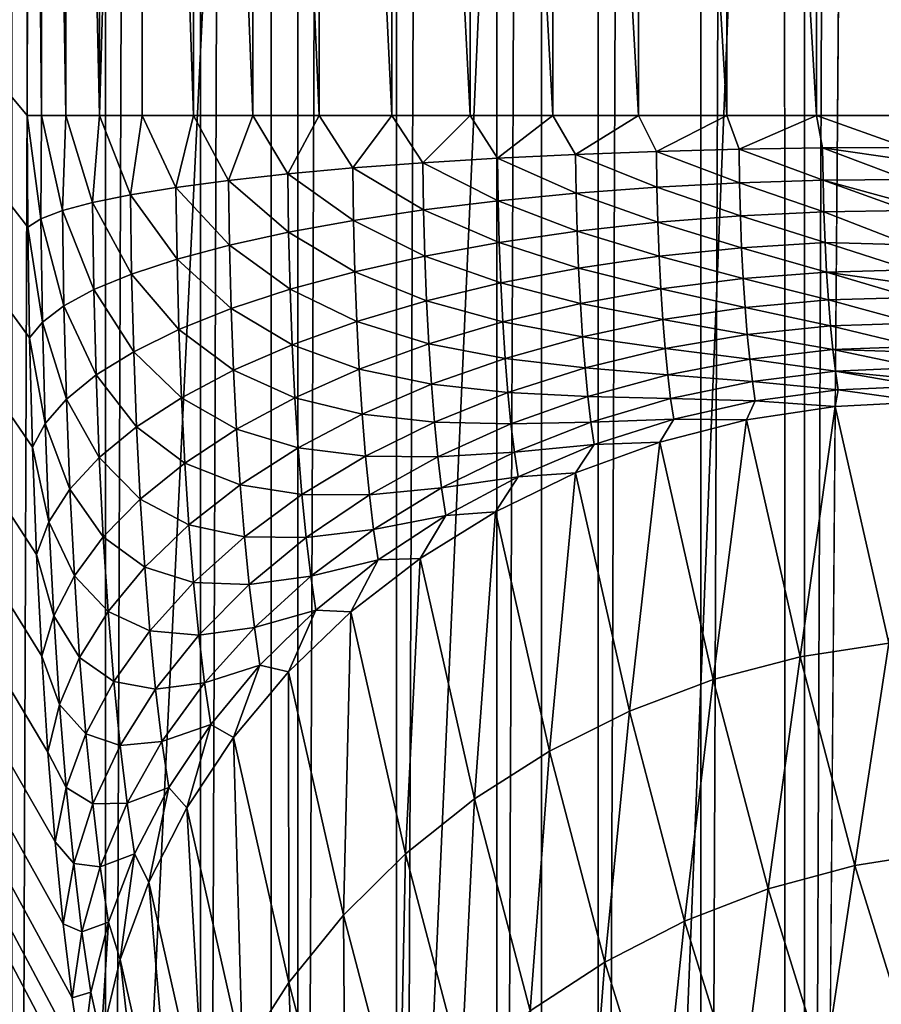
# Model space of a CAD drawing. Header units: metres. Extents: x -46 to 104, y -30 to 30.
# Tile 399 of 656: x 25.978 to 26.516, y -6.2 to -5.584. Entities that reach past the tile are written whole.
import ezdxf

# ---------------------------------------------------------------- set-up
doc = ezdxf.new("R2010")
doc.units = ezdxf.units.M
doc.layers.add('solid_26_000_502_XXX', color=7, linetype='CONTINUOUS')

msp = doc.modelspace()

# ---------------------------------------------------------------- linework, layer by layer
at = {"layer": 'solid_26_000_502_XXX'}
for points in [[(37.213074, -7.476887, 317.175842), (20.541, 8.649134, 315.423553), (20.540823, 0, 315.423523)], [(37.213074, -7.476887, 317.175842), (37.213074, 7.476887, 317.175842), (20.541, 8.649134, 315.423553)], [(25.972931, -8.318212, 310.851471), (25.972929, 8.318212, 310.851471), (26.031214, 8.312515, 310.881561)], [(26.031214, -8.312515, 310.881561), (25.972931, -8.318212, 310.851471), (26.031214, 8.312515, 310.881561)], [(26.031214, -8.312515, 310.881561), (26.031214, 8.312515, 310.881561), (26.090775, 8.306724, 310.909088)], [(26.090775, -8.306724, 310.909088), (26.031214, -8.312515, 310.881561), (26.090775, 8.306724, 310.909088)], [(26.090775, -8.306724, 310.909088), (26.090775, 8.306724, 310.909088), (26.151501, 8.300849, 310.93399)], [(26.151501, -8.300849, 310.93399), (26.090775, -8.306724, 310.909088), (26.151501, 8.300849, 310.93399)], [(26.151501, -8.300849, 310.93399), (26.151501, 8.300849, 310.93399), (26.213272, 8.294906, 310.956207)], [(26.213272, -8.294906, 310.956207), (26.151501, -8.300849, 310.93399), (26.213272, 8.294906, 310.956207)], [(26.213272, -8.294906, 310.956207), (26.213272, 8.294906, 310.956207), (26.275965, 8.288903, 310.975739)], [(26.275965, -8.288903, 310.975739), (26.213272, -8.294906, 310.956207), (26.275965, 8.288903, 310.975739)], [(26.275965, -8.288903, 310.975739), (26.275965, 8.288903, 310.975739), (26.339458, 8.282853, 310.992462)], [(26.339458, -8.282853, 310.992462), (26.275965, -8.288903, 310.975739), (26.339458, 8.282853, 310.992462)], [(26.339458, -8.282853, 310.992462), (26.339458, 8.282853, 310.992462), (26.403629, 8.276768, 311.006439)], [(26.403629, -8.276768, 311.006439), (26.339458, -8.282853, 310.992462), (26.403629, 8.276768, 311.006439)], [(26.403629, -8.276768, 311.006439), (26.403629, 8.276768, 311.006439), (26.468351, 8.270662, 311.017548)], [(26.468351, -8.270662, 311.017548), (26.403629, -8.276768, 311.006439), (26.468351, 8.270662, 311.017548)], [(26.468351, -8.270662, 311.017548), (26.468351, 8.270662, 311.017548), (26.533504, 8.264537, 311.025848)], [(26.468351, -8.270662, 311.017548), (26.533504, 8.264537, 311.025848), (26.533337, 0, 311.025818)], [(20.540823, 0, 315.423523), (20.541002, -8.649134, 315.423553), (37.213074, -7.476887, 317.175842)], [(26.468351, -8.270662, 311.017548), (26.533337, 0, 311.025818), (26.533504, -8.264537, 311.025848)], [(26.181087, -6.815038, 300.027283), (25.198364, -4.7, 309.377258), (25.198364, -8.404401, 309.377258)], [(25.982328, -5.64358, 301.918335), (25.982328, -4.7, 301.918335), (25.198364, -4.7, 309.377258)], [(25.982695, -5.713478, 301.914856), (25.982328, -5.64358, 301.918335), (25.198364, -4.7, 309.377258)], [(25.983786, -5.7826, 301.90448), (25.982695, -5.713478, 301.914856), (25.198364, -4.7, 309.377258)], [(25.985617, -5.851079, 301.887054), (25.983786, -5.7826, 301.90448), (25.198364, -4.7, 309.377258)], [(25.988194, -5.918181, 301.862518), (25.985617, -5.851079, 301.887054), (25.198364, -4.7, 309.377258)], [(25.991432, -5.981725, 301.831726), (25.988194, -5.918181, 301.862518), (25.198364, -4.7, 309.377258)], [(25.995323, -6.04182, 301.794708), (25.991432, -5.981725, 301.831726), (25.198364, -4.7, 309.377258)], [(25.999828, -6.097854, 301.751831), (25.995323, -6.04182, 301.794708), (25.198364, -4.7, 309.377258)], [(26.004902, -6.149254, 301.703552), (25.999828, -6.097854, 301.751831), (25.198364, -4.7, 309.377258)], [(26.010492, -6.195497, 301.650391), (26.004902, -6.149254, 301.703552), (25.198364, -4.7, 309.377258)], [(26.016541, -6.236109, 301.592834), (26.010492, -6.195497, 301.650391), (25.198364, -4.7, 309.377258)], [(26.022978, -6.270645, 301.531586), (26.016541, -6.236109, 301.592834), (25.198364, -4.7, 309.377258)], [(26.061148, -6.438921, 301.168427), (26.022978, -6.270645, 301.531586), (25.198364, -4.7, 309.377258)], [(26.100334, -6.5862, 300.795593), (26.061148, -6.438921, 301.168427), (25.198364, -4.7, 309.377258)], [(26.140369, -6.711756, 300.414673), (26.100334, -6.5862, 300.795593), (25.198364, -4.7, 309.377258)], [(26.181087, -6.815038, 300.027283), (26.140369, -6.711756, 300.414673), (25.198364, -4.7, 309.377258)], [(25.950029, -8.489611, 289.11084), (25.949389, -4.7, 289.110077), (26.134583, -4.7, 289.346741)], [(26.135305, -8.476619, 289.347717), (25.950029, -8.489611, 289.11084), (26.134583, -4.7, 289.346741)], [(25.991306, -5.64358, 301.862976), (25.982328, -4.7, 301.918335), (25.982328, -5.64358, 301.918335)], [(25.991306, -5.64358, 301.862976), (25.991297, -4.7, 301.863037), (25.982328, -4.7, 301.918335)], [(26.006426, -5.64358, 301.80899), (26.006443, -4.7, 301.808929), (25.991297, -4.7, 301.863037)], [(26.006426, -5.64358, 301.80899), (25.991297, -4.7, 301.863037), (25.991306, -5.64358, 301.862976)], [(26.027494, -5.64358, 301.757019), (26.006443, -4.7, 301.808929), (26.006426, -5.64358, 301.80899)], [(26.027494, -5.64358, 301.757019), (26.027479, -4.7, 301.75708), (26.006443, -4.7, 301.808929)], [(26.027494, -5.64358, 301.757019), (26.054237, -4.7, 301.707764), (26.027479, -4.7, 301.75708)], [(26.054249, -5.64358, 301.707764), (26.054237, -4.7, 301.707764), (26.027494, -5.64358, 301.757019)], [(26.086353, -5.64358, 301.661774), (26.086391, -4.7, 301.661743), (26.054237, -4.7, 301.707764)], [(26.086353, -5.64358, 301.661774), (26.054237, -4.7, 301.707764), (26.054249, -5.64358, 301.707764)], [(26.123402, -5.64358, 301.61969), (26.086391, -4.7, 301.661743), (26.086353, -5.64358, 301.661774)], [(26.123402, -5.64358, 301.61969), (26.123362, -4.7, 301.619751), (26.086391, -4.7, 301.661743)], [(26.164928, -5.64358, 301.582031), (26.164928, -4.7, 301.582031), (26.123362, -4.7, 301.619751)], [(26.164928, -5.64358, 301.582031), (26.123362, -4.7, 301.619751), (26.123402, -5.64358, 301.61969)], [(26.135305, -8.476619, 289.347717), (26.134583, -4.7, 289.346741), (26.30378, -4.7, 289.595581)], [(26.304327, -8.464555, 289.596436), (26.135305, -8.476619, 289.347717), (26.30378, -4.7, 289.595581)], [(26.210413, -5.64358, 301.549225), (26.210461, -4.7, 301.549194), (26.164928, -4.7, 301.582031)], [(26.210413, -5.64358, 301.549225), (26.164928, -4.7, 301.582031), (26.164928, -5.64358, 301.582031)], [(26.259283, -5.64358, 301.521759), (26.210461, -4.7, 301.549194), (26.210413, -5.64358, 301.549225)], [(26.259283, -5.64358, 301.521759), (26.259228, -4.7, 301.52179), (26.210461, -4.7, 301.549194)], [(26.310925, -5.64358, 301.499908), (26.310946, -4.7, 301.499908), (26.259228, -4.7, 301.52179)], [(26.310925, -5.64358, 301.499908), (26.259228, -4.7, 301.52179), (26.259283, -5.64358, 301.521759)], [(26.304327, -8.464555, 289.596436), (26.30378, -4.7, 289.595581), (26.455904, -4.7, 289.855042)], [(26.456358, -8.45347, 289.855896), (26.304327, -8.464555, 289.596436), (26.455904, -4.7, 289.855042)], [(26.364685, -5.64358, 301.483978), (26.310946, -4.7, 301.499908), (26.310925, -5.64358, 301.499908)], [(26.364685, -5.64358, 301.483978), (26.364721, -4.7, 301.483978), (26.310946, -4.7, 301.499908)], [(26.419891, -5.64358, 301.474182), (26.364721, -4.7, 301.483978), (26.364685, -5.64358, 301.483978)], [(26.419891, -5.64358, 301.474182), (26.419836, -4.7, 301.474182), (26.364721, -4.7, 301.483978)], [(26.475849, -5.64358, 301.470612), (26.475891, -4.7, 301.470612), (26.419836, -4.7, 301.474182)], [(26.475849, -5.64358, 301.470612), (26.419836, -4.7, 301.474182), (26.419891, -5.64358, 301.474182)], [(26.456358, -8.45347, 289.855896), (26.455904, -4.7, 289.855042), (26.590242, -4.7, 290.123871)], [(26.590727, -8.443417, 290.124908), (26.456358, -8.45347, 289.855896), (26.590242, -4.7, 290.123871)], [(26.475849, -5.64358, 301.470612), (26.531853, -5.64358, 301.473328), (26.475891, -4.7, 301.470612)], [(26.531853, -5.64358, 301.473328), (26.531853, -4.7, 301.473328), (26.475891, -4.7, 301.470612)], [(25.990854, -5.708261, 301.863434), (25.982328, -5.64358, 301.918335), (25.982695, -5.713478, 301.914856)], [(25.990854, -5.708261, 301.863434), (25.991306, -5.64358, 301.862976), (25.982328, -5.64358, 301.918335)], [(25.990854, -5.708261, 301.863434), (26.004372, -5.703099, 301.813141), (25.991306, -5.64358, 301.862976)], [(26.004372, -5.703099, 301.813141), (26.006426, -5.64358, 301.80899), (25.991306, -5.64358, 301.862976)], [(26.004372, -5.703099, 301.813141), (26.023102, -5.698051, 301.764526), (26.006426, -5.64358, 301.80899)], [(26.023102, -5.698051, 301.764526), (26.027494, -5.64358, 301.757019), (26.006426, -5.64358, 301.80899)], [(26.023102, -5.698051, 301.764526), (26.046835, -5.693172, 301.71814), (26.027494, -5.64358, 301.757019)], [(26.046835, -5.693172, 301.71814), (26.054249, -5.64358, 301.707764), (26.027494, -5.64358, 301.757019)], [(26.046835, -5.693172, 301.71814), (26.075315, -5.688516, 301.674469), (26.054249, -5.64358, 301.707764)], [(26.075315, -5.688516, 301.674469), (26.086353, -5.64358, 301.661774), (26.054249, -5.64358, 301.707764)], [(26.075315, -5.688516, 301.674469), (26.108229, -5.684133, 301.634003), (26.086353, -5.64358, 301.661774)], [(26.108229, -5.684133, 301.634003), (26.123402, -5.64358, 301.61969), (26.086353, -5.64358, 301.661774)], [(26.108229, -5.684133, 301.634003), (26.145214, -5.680071, 301.597198), (26.123402, -5.64358, 301.61969)], [(26.145214, -5.680071, 301.597198), (26.164928, -5.64358, 301.582031), (26.123402, -5.64358, 301.61969)], [(26.145214, -5.680071, 301.597198), (26.185867, -5.676376, 301.564453), (26.164928, -5.64358, 301.582031)], [(26.185867, -5.676376, 301.564453), (26.210413, -5.64358, 301.549225), (26.164928, -5.64358, 301.582031)], [(26.185867, -5.676376, 301.564453), (26.229744, -5.673087, 301.536133), (26.210413, -5.64358, 301.549225)], [(26.229744, -5.673087, 301.536133), (26.259283, -5.64358, 301.521759), (26.210413, -5.64358, 301.549225)], [(26.229744, -5.673087, 301.536133), (26.27636, -5.670241, 301.512512), (26.259283, -5.64358, 301.521759)], [(26.27636, -5.670241, 301.512512), (26.310925, -5.64358, 301.499908), (26.259283, -5.64358, 301.521759)], [(26.27636, -5.670241, 301.512512), (26.325207, -5.667868, 301.493866), (26.310925, -5.64358, 301.499908)], [(26.325207, -5.667868, 301.493866), (26.364685, -5.64358, 301.483978), (26.310925, -5.64358, 301.499908)], [(26.325207, -5.667868, 301.493866), (26.37575, -5.665995, 301.480408), (26.364685, -5.64358, 301.483978)], [(26.37575, -5.665995, 301.480408), (26.419891, -5.64358, 301.474182), (26.364685, -5.64358, 301.483978)], [(26.37575, -5.665995, 301.480408), (26.427435, -5.664643, 301.47229), (26.419891, -5.64358, 301.474182)], [(26.427435, -5.664643, 301.47229), (26.475849, -5.64358, 301.470612), (26.419891, -5.64358, 301.474182)], [(26.427435, -5.664643, 301.47229), (26.479694, -5.663825, 301.469604), (26.475849, -5.64358, 301.470612)], [(26.475849, -5.64358, 301.470612), (26.531958, -5.663552, 301.472351), (26.531853, -5.64358, 301.473328)], [(26.479694, -5.663825, 301.469604), (26.531958, -5.663552, 301.472351), (26.475849, -5.64358, 301.470612)], [(26.376106, -5.688408, 301.47702), (26.37575, -5.665995, 301.480408), (26.325207, -5.667868, 301.493866)], [(26.427769, -5.685703, 301.469116), (26.427435, -5.664643, 301.47229), (26.37575, -5.665995, 301.480408)], [(26.376106, -5.688408, 301.47702), (26.427769, -5.685703, 301.469116), (26.37575, -5.665995, 301.480408)], [(26.480017, -5.684068, 301.466553), (26.479694, -5.663825, 301.469604), (26.427435, -5.664643, 301.47229)], [(26.427769, -5.685703, 301.469116), (26.480017, -5.684068, 301.466553), (26.427435, -5.664643, 301.47229)], [(26.479694, -5.663825, 301.469604), (26.532055, -5.671247, 301.471436), (26.531958, -5.663552, 301.472351)], [(26.479694, -5.663825, 301.469604), (26.532274, -5.683521, 301.46933), (26.532055, -5.671247, 301.471436)], [(26.480017, -5.684068, 301.466553), (26.532274, -5.683521, 301.46933), (26.479694, -5.663825, 301.469604)], [(26.276783, -5.696898, 301.508484), (26.27636, -5.670241, 301.512512), (26.229744, -5.673087, 301.536133)], [(26.325592, -5.692153, 301.490204), (26.325207, -5.667868, 301.493866), (26.27636, -5.670241, 301.512512)], [(26.276783, -5.696898, 301.508484), (26.325592, -5.692153, 301.490204), (26.27636, -5.670241, 301.512512)], [(26.325592, -5.692153, 301.490204), (26.376106, -5.688408, 301.47702), (26.325207, -5.667868, 301.493866)], [(26.186388, -5.709168, 301.559509), (26.185867, -5.676376, 301.564453), (26.145214, -5.680071, 301.597198)], [(26.230211, -5.702591, 301.531677), (26.229744, -5.673087, 301.536133), (26.185867, -5.676376, 301.564453)], [(26.186388, -5.709168, 301.559509), (26.230211, -5.702591, 301.531677), (26.185867, -5.676376, 301.564453)], [(26.230211, -5.702591, 301.531677), (26.276783, -5.696898, 301.508484), (26.229744, -5.673087, 301.536133)], [(26.108871, -5.724681, 301.627899), (26.108229, -5.684133, 301.634003), (26.075315, -5.688516, 301.674469)], [(26.145794, -5.716559, 301.591705), (26.145214, -5.680071, 301.597198), (26.108229, -5.684133, 301.634003)], [(26.108871, -5.724681, 301.627899), (26.145794, -5.716559, 301.591705), (26.108229, -5.684133, 301.634003)], [(26.145794, -5.716559, 301.591705), (26.186388, -5.709168, 301.559509), (26.145214, -5.680071, 301.597198)], [(26.480549, -5.703898, 301.461456), (26.480017, -5.684068, 301.466553), (26.427769, -5.685703, 301.469116)], [(26.480017, -5.684068, 301.466553), (26.532654, -5.698382, 301.465729), (26.532274, -5.683521, 301.46933)], [(26.480017, -5.684068, 301.466553), (26.532801, -5.703083, 301.464325), (26.532654, -5.698382, 301.465729)], [(26.480549, -5.703898, 301.461456), (26.532801, -5.703083, 301.464325), (26.480017, -5.684068, 301.466553)], [(26.076029, -5.733447, 301.667694), (26.075315, -5.688516, 301.674469), (26.046835, -5.693172, 301.71814)], [(26.076029, -5.733447, 301.667694), (26.108871, -5.724681, 301.627899), (26.075315, -5.688516, 301.674469)], [(26.376696, -5.710364, 301.471405), (26.376106, -5.688408, 301.47702), (26.325592, -5.692153, 301.490204)], [(26.428324, -5.706334, 301.463837), (26.427769, -5.685703, 301.469116), (26.376106, -5.688408, 301.47702)], [(26.376696, -5.710364, 301.471405), (26.428324, -5.706334, 301.463837), (26.376106, -5.688408, 301.47702)], [(26.428324, -5.706334, 301.463837), (26.480549, -5.703898, 301.461456), (26.427769, -5.685703, 301.469116)], [(26.047623, -5.742759, 301.710663), (26.046835, -5.693172, 301.71814), (26.023102, -5.698051, 301.764526)], [(26.047623, -5.742759, 301.710663), (26.076029, -5.733447, 301.667694), (26.046835, -5.693172, 301.71814)], [(26.277485, -5.723012, 301.501801), (26.276783, -5.696898, 301.508484), (26.230211, -5.702591, 301.531677)], [(26.326231, -5.715944, 301.484131), (26.325592, -5.692153, 301.490204), (26.276783, -5.696898, 301.508484)], [(26.277485, -5.723012, 301.501801), (26.326231, -5.715944, 301.484131), (26.276783, -5.696898, 301.508484)], [(26.326231, -5.715944, 301.484131), (26.376696, -5.710364, 301.471405), (26.325592, -5.692153, 301.490204)], [(26.005316, -5.762612, 301.804138), (26.004372, -5.703099, 301.813141), (25.990854, -5.708261, 301.863434)], [(26.023966, -5.752517, 301.756317), (26.023102, -5.698051, 301.764526), (26.004372, -5.703099, 301.813141)], [(26.005316, -5.762612, 301.804138), (26.023966, -5.752517, 301.756317), (26.004372, -5.703099, 301.813141)], [(26.023966, -5.752517, 301.756317), (26.047623, -5.742759, 301.710663), (26.023102, -5.698051, 301.764526)], [(26.230988, -5.731493, 301.524292), (26.230211, -5.702591, 301.531677), (26.186388, -5.709168, 301.559509)], [(26.230988, -5.731493, 301.524292), (26.277485, -5.723012, 301.501801), (26.230211, -5.702591, 301.531677)], [(26.480549, -5.703898, 301.461456), (26.53364, -5.724464, 301.45636), (26.532801, -5.703083, 301.464325)], [(25.991879, -5.772935, 301.853668), (25.990854, -5.708261, 301.863434), (25.982695, -5.713478, 301.914856)], [(25.991879, -5.772935, 301.853668), (26.005316, -5.762612, 301.804138), (25.990854, -5.708261, 301.863434)], [(26.18725, -5.741292, 301.5513), (26.186388, -5.709168, 301.559509), (26.145794, -5.716559, 301.591705)], [(26.18725, -5.741292, 301.5513), (26.230988, -5.731493, 301.524292), (26.186388, -5.709168, 301.559509)], [(26.429092, -5.726325, 301.456512), (26.428324, -5.706334, 301.463837), (26.376696, -5.710364, 301.471405)], [(26.481287, -5.723113, 301.454437), (26.480549, -5.703898, 301.461456), (26.428324, -5.706334, 301.463837)], [(26.429092, -5.726325, 301.456512), (26.481287, -5.723113, 301.454437), (26.428324, -5.706334, 301.463837)], [(26.481287, -5.723113, 301.454437), (26.53364, -5.724464, 301.45636), (26.480549, -5.703898, 301.461456)], [(25.991879, -5.772935, 301.853668), (25.982695, -5.713478, 301.914856), (25.983786, -5.7826, 301.90448)], [(26.377514, -5.731638, 301.463623), (26.376696, -5.710364, 301.471405), (26.326231, -5.715944, 301.484131)], [(26.377514, -5.731638, 301.463623), (26.429092, -5.726325, 301.456512), (26.376696, -5.710364, 301.471405)], [(26.146753, -5.752302, 301.582581), (26.145794, -5.716559, 301.591705), (26.108871, -5.724681, 301.627899)], [(26.146753, -5.752302, 301.582581), (26.18725, -5.741292, 301.5513), (26.145794, -5.716559, 301.591705)], [(26.327118, -5.738996, 301.475677), (26.326231, -5.715944, 301.484131), (26.277485, -5.723012, 301.501801)], [(26.327118, -5.738996, 301.475677), (26.377514, -5.731638, 301.463623), (26.326231, -5.715944, 301.484131)], [(26.10994, -5.764403, 301.617737), (26.108871, -5.724681, 301.627899), (26.076029, -5.733447, 301.667694)], [(26.10994, -5.764403, 301.617737), (26.146753, -5.752302, 301.582581), (26.108871, -5.724681, 301.627899)], [(26.278458, -5.748317, 301.492554), (26.277485, -5.723012, 301.501801), (26.230988, -5.731493, 301.524292)], [(26.278458, -5.748317, 301.492554), (26.327118, -5.738996, 301.475677), (26.277485, -5.723012, 301.501801)], [(26.430067, -5.745471, 301.447235), (26.429092, -5.726325, 301.456512), (26.377514, -5.731638, 301.463623)], [(26.482225, -5.741517, 301.445526), (26.481287, -5.723113, 301.454437), (26.429092, -5.726325, 301.456512)], [(26.430067, -5.745471, 301.447235), (26.482225, -5.741517, 301.445526), (26.429092, -5.726325, 301.456512)], [(26.481287, -5.723113, 301.454437), (26.534454, -5.740193, 301.448578), (26.53364, -5.724464, 301.45636)], [(26.482225, -5.741517, 301.445526), (26.534454, -5.740193, 301.448578), (26.481287, -5.723113, 301.454437)], [(26.077211, -5.777462, 301.656433), (26.076029, -5.733447, 301.667694), (26.047623, -5.742759, 301.710663)], [(26.077211, -5.777462, 301.656433), (26.10994, -5.764403, 301.617737), (26.076029, -5.733447, 301.667694)], [(26.232065, -5.759499, 301.514038), (26.230988, -5.731493, 301.524292), (26.18725, -5.741292, 301.5513)], [(26.232065, -5.759499, 301.514038), (26.278458, -5.748317, 301.492554), (26.230988, -5.731493, 301.524292)], [(26.378553, -5.752015, 301.453766), (26.377514, -5.731638, 301.463623), (26.327118, -5.738996, 301.475677)], [(26.378553, -5.752015, 301.453766), (26.430067, -5.745471, 301.447235), (26.377514, -5.731638, 301.463623)], [(26.328243, -5.761075, 301.464966), (26.327118, -5.738996, 301.475677), (26.278458, -5.748317, 301.492554)], [(26.328243, -5.761075, 301.464966), (26.378553, -5.752015, 301.453766), (26.327118, -5.738996, 301.475677)], [(26.048927, -5.791335, 301.698242), (26.047623, -5.742759, 301.710663), (26.023966, -5.752517, 301.756317)], [(26.048927, -5.791335, 301.698242), (26.077211, -5.777462, 301.656433), (26.047623, -5.742759, 301.710663)], [(26.188448, -5.772419, 301.539917), (26.18725, -5.741292, 301.5513), (26.146753, -5.752302, 301.582581)], [(26.188448, -5.772419, 301.539917), (26.232065, -5.759499, 301.514038), (26.18725, -5.741292, 301.5513)], [(26.43124, -5.763579, 301.436096), (26.430067, -5.745471, 301.447235), (26.378553, -5.752015, 301.453766)], [(26.483353, -5.758921, 301.434784), (26.482225, -5.741517, 301.445526), (26.430067, -5.745471, 301.447235)], [(26.43124, -5.763579, 301.436096), (26.483353, -5.758921, 301.434784), (26.430067, -5.745471, 301.447235)], [(26.482225, -5.741517, 301.445526), (26.534992, -5.74899, 301.443481), (26.534454, -5.740193, 301.448578)], [(26.482225, -5.741517, 301.445526), (26.535566, -5.757363, 301.438019), (26.534992, -5.74899, 301.443481)], [(26.483353, -5.758921, 301.434784), (26.535566, -5.757363, 301.438019), (26.482225, -5.741517, 301.445526)], [(26.148087, -5.786936, 301.569885), (26.146753, -5.752302, 301.582581), (26.10994, -5.764403, 301.617737)], [(26.148087, -5.786936, 301.569885), (26.188448, -5.772419, 301.539917), (26.146753, -5.752302, 301.582581)], [(26.279694, -5.772552, 301.480804), (26.278458, -5.748317, 301.492554), (26.232065, -5.759499, 301.514038)], [(26.279694, -5.772552, 301.480804), (26.328243, -5.761075, 301.464966), (26.278458, -5.748317, 301.492554)], [(26.379801, -5.771285, 301.441864), (26.378553, -5.752015, 301.453766), (26.328243, -5.761075, 301.464966)], [(26.379801, -5.771285, 301.441864), (26.43124, -5.763579, 301.436096), (26.378553, -5.752015, 301.453766)], [(26.025398, -5.805871, 301.742676), (26.023966, -5.752517, 301.756317), (26.005316, -5.762612, 301.804138)], [(26.025398, -5.805871, 301.742676), (26.048927, -5.791335, 301.698242), (26.023966, -5.752517, 301.756317)], [(26.483353, -5.758921, 301.434784), (26.536854, -5.773372, 301.425781), (26.535566, -5.757363, 301.438019)], [(26.006882, -5.820911, 301.789246), (26.005316, -5.762612, 301.804138), (25.991879, -5.772935, 301.853668)], [(26.006882, -5.820911, 301.789246), (26.025398, -5.805871, 301.742676), (26.005316, -5.762612, 301.804138)], [(26.11142, -5.802892, 301.603668), (26.10994, -5.764403, 301.617737), (26.077211, -5.777462, 301.656433)], [(26.11142, -5.802892, 301.603668), (26.148087, -5.786936, 301.569885), (26.10994, -5.764403, 301.617737)], [(26.233433, -5.786322, 301.501038), (26.232065, -5.759499, 301.514038), (26.188448, -5.772419, 301.539917)], [(26.233433, -5.786322, 301.501038), (26.279694, -5.772552, 301.480804), (26.232065, -5.759499, 301.514038)], [(26.329596, -5.781955, 301.452118), (26.328243, -5.761075, 301.464966), (26.279694, -5.772552, 301.480804)], [(26.329596, -5.781955, 301.452118), (26.379801, -5.771285, 301.441864), (26.328243, -5.761075, 301.464966)], [(26.432598, -5.780463, 301.423157), (26.43124, -5.763579, 301.436096), (26.379801, -5.771285, 301.441864)], [(26.484657, -5.77515, 301.422363), (26.483353, -5.758921, 301.434784), (26.43124, -5.763579, 301.436096)], [(26.432598, -5.780463, 301.423157), (26.484657, -5.77515, 301.422363), (26.43124, -5.763579, 301.436096)], [(26.484657, -5.77515, 301.422363), (26.536854, -5.773372, 301.425781), (26.483353, -5.758921, 301.434784)], [(25.993582, -5.83629, 301.837463), (25.991879, -5.772935, 301.853668), (25.983786, -5.7826, 301.90448)], [(25.993582, -5.83629, 301.837463), (26.006882, -5.820911, 301.789246), (25.991879, -5.772935, 301.853668)], [(26.189968, -5.802232, 301.525452), (26.188448, -5.772419, 301.539917), (26.148087, -5.786936, 301.569885)], [(26.189968, -5.802232, 301.525452), (26.233433, -5.786322, 301.501038), (26.188448, -5.772419, 301.539917)], [(26.281178, -5.795473, 301.466675), (26.279694, -5.772552, 301.480804), (26.233433, -5.786322, 301.501038)], [(26.281178, -5.795473, 301.466675), (26.329596, -5.781955, 301.452118), (26.279694, -5.772552, 301.480804)], [(26.381245, -5.789253, 301.428131), (26.379801, -5.771285, 301.441864), (26.329596, -5.781955, 301.452118)], [(26.381245, -5.789253, 301.428131), (26.432598, -5.780463, 301.423157), (26.379801, -5.771285, 301.441864)], [(26.486128, -5.790036, 301.408386), (26.484657, -5.77515, 301.422363), (26.432598, -5.780463, 301.423157)], [(26.484657, -5.77515, 301.422363), (26.538303, -5.788058, 301.411987), (26.536854, -5.773372, 301.425781)], [(26.486128, -5.790036, 301.408386), (26.538303, -5.788058, 301.411987), (26.484657, -5.77515, 301.422363)], [(25.993582, -5.83629, 301.837463), (25.983786, -5.7826, 301.90448), (25.985617, -5.851079, 301.887054)], [(26.078852, -5.82011, 301.640839), (26.077211, -5.777462, 301.656433), (26.048927, -5.791335, 301.698242)], [(26.078852, -5.82011, 301.640839), (26.11142, -5.802892, 301.603668), (26.077211, -5.777462, 301.656433)], [(26.331161, -5.801425, 301.437225), (26.329596, -5.781955, 301.452118), (26.281178, -5.795473, 301.466675)], [(26.331161, -5.801425, 301.437225), (26.381245, -5.789253, 301.428131), (26.329596, -5.781955, 301.452118)], [(26.434126, -5.79595, 301.40863), (26.432598, -5.780463, 301.423157), (26.381245, -5.789253, 301.428131)], [(26.434126, -5.79595, 301.40863), (26.486128, -5.790036, 301.408386), (26.432598, -5.780463, 301.423157)], [(26.149776, -5.820109, 301.553802), (26.148087, -5.786936, 301.569885), (26.11142, -5.802892, 301.603668)], [(26.149776, -5.820109, 301.553802), (26.189968, -5.802232, 301.525452), (26.148087, -5.786936, 301.569885)], [(26.235075, -5.811689, 301.485382), (26.233433, -5.786322, 301.501038), (26.189968, -5.802232, 301.525452)], [(26.235075, -5.811689, 301.485382), (26.281178, -5.795473, 301.466675), (26.233433, -5.786322, 301.501038)], [(26.382872, -5.805736, 301.412659), (26.381245, -5.789253, 301.428131), (26.331161, -5.801425, 301.437225)], [(26.382872, -5.805736, 301.412659), (26.434126, -5.79595, 301.40863), (26.381245, -5.789253, 301.428131)], [(26.486128, -5.790036, 301.408386), (26.538692, -5.791528, 301.408264), (26.538303, -5.788058, 301.411987)], [(26.050737, -5.838404, 301.681), (26.048927, -5.791335, 301.698242), (26.025398, -5.805871, 301.742676)], [(26.050737, -5.838404, 301.681), (26.078852, -5.82011, 301.640839), (26.048927, -5.791335, 301.698242)], [(26.282896, -5.816844, 301.450317), (26.281178, -5.795473, 301.466675), (26.235075, -5.811689, 301.485382)], [(26.282896, -5.816844, 301.450317), (26.331161, -5.801425, 301.437225), (26.281178, -5.795473, 301.466675)], [(26.487745, -5.803429, 301.393005), (26.486128, -5.790036, 301.408386), (26.434126, -5.79595, 301.40863)], [(26.486128, -5.790036, 301.408386), (26.5399, -5.80127, 301.39679), (26.538692, -5.791528, 301.408264)], [(26.487745, -5.803429, 301.393005), (26.5399, -5.80127, 301.39679), (26.486128, -5.790036, 301.408386)], [(26.332924, -5.819284, 301.420441), (26.331161, -5.801425, 301.437225), (26.282896, -5.816844, 301.450317)], [(26.332924, -5.819284, 301.420441), (26.382872, -5.805736, 301.412659), (26.331161, -5.801425, 301.437225)], [(26.43581, -5.809885, 301.392609), (26.434126, -5.79595, 301.40863), (26.382872, -5.805736, 301.412659)], [(26.43581, -5.809885, 301.392609), (26.487745, -5.803429, 301.393005), (26.434126, -5.79595, 301.40863)], [(26.487745, -5.803429, 301.393005), (26.540966, -5.808722, 301.386627), (26.5399, -5.80127, 301.39679)], [(26.027388, -5.857571, 301.723755), (26.025398, -5.805871, 301.742676), (26.006882, -5.820911, 301.789246)], [(26.027388, -5.857571, 301.723755), (26.050737, -5.838404, 301.681), (26.025398, -5.805871, 301.742676)], [(26.113298, -5.839756, 301.585785), (26.11142, -5.802892, 301.603668), (26.078852, -5.82011, 301.640839)], [(26.113298, -5.839756, 301.585785), (26.149776, -5.820109, 301.553802), (26.11142, -5.802892, 301.603668)], [(26.191793, -5.830427, 301.508087), (26.189968, -5.802232, 301.525452), (26.149776, -5.820109, 301.553802)], [(26.191793, -5.830427, 301.508087), (26.235075, -5.811689, 301.485382), (26.189968, -5.802232, 301.525452)], [(26.384665, -5.820564, 301.395599), (26.382872, -5.805736, 301.412659), (26.332924, -5.819284, 301.420441)], [(26.384665, -5.820564, 301.395599), (26.43581, -5.809885, 301.392609), (26.382872, -5.805736, 301.412659)], [(26.489498, -5.815192, 301.376343), (26.487745, -5.803429, 301.393005), (26.43581, -5.809885, 301.392609)], [(26.487745, -5.803429, 301.393005), (26.541628, -5.812873, 301.380341), (26.540966, -5.808722, 301.386627)], [(26.489498, -5.815192, 301.376343), (26.541628, -5.812873, 301.380341), (26.487745, -5.803429, 301.393005)], [(26.236977, -5.835342, 301.467285), (26.235075, -5.811689, 301.485382), (26.191793, -5.830427, 301.508087)], [(26.236977, -5.835342, 301.467285), (26.282896, -5.816844, 301.450317), (26.235075, -5.811689, 301.485382)], [(26.437634, -5.822122, 301.375275), (26.43581, -5.809885, 301.392609), (26.384665, -5.820564, 301.395599)], [(26.437634, -5.822122, 301.375275), (26.489498, -5.815192, 301.376343), (26.43581, -5.809885, 301.392609)], [(26.489498, -5.815192, 301.376343), (26.543468, -5.822742, 301.362823), (26.541628, -5.812873, 301.380341)], [(26.080933, -5.86096, 301.621033), (26.078852, -5.82011, 301.640839), (26.050737, -5.838404, 301.681)], [(26.080933, -5.86096, 301.621033), (26.113298, -5.839756, 301.585785), (26.078852, -5.82011, 301.640839)], [(26.151808, -5.851481, 301.534485), (26.149776, -5.820109, 301.553802), (26.113298, -5.839756, 301.585785)], [(26.151808, -5.851481, 301.534485), (26.191793, -5.830427, 301.508087), (26.149776, -5.820109, 301.553802)], [(26.28483, -5.836448, 301.431915), (26.282896, -5.816844, 301.450317), (26.236977, -5.835342, 301.467285)], [(26.28483, -5.836448, 301.431915), (26.332924, -5.819284, 301.420441), (26.282896, -5.816844, 301.450317)], [(26.334866, -5.835352, 301.401978), (26.332924, -5.819284, 301.420441), (26.28483, -5.836448, 301.431915)], [(26.334866, -5.835352, 301.401978), (26.384665, -5.820564, 301.395599), (26.332924, -5.819284, 301.420441)], [(26.437634, -5.822122, 301.375275), (26.487646, -5.825558, 301.358368), (26.489498, -5.815192, 301.376343)], [(26.489498, -5.815192, 301.376343), (26.487646, -5.825558, 301.358368), (26.543468, -5.822742, 301.362823)], [(26.009054, -5.877402, 301.768585), (26.006882, -5.820911, 301.789246), (25.993582, -5.83629, 301.837463)], [(26.009054, -5.877402, 301.768585), (26.027388, -5.857571, 301.723755), (26.006882, -5.820911, 301.789246)], [(26.386604, -5.833588, 301.377136), (26.384665, -5.820564, 301.395599), (26.334866, -5.835352, 301.401978)], [(26.386604, -5.833588, 301.377136), (26.437634, -5.822122, 301.375275), (26.384665, -5.820564, 301.395599)], [(26.386604, -5.833588, 301.377136), (26.432178, -5.833983, 301.35675), (26.437634, -5.822122, 301.375275)], [(26.437634, -5.822122, 301.375275), (26.432178, -5.833983, 301.35675), (26.487646, -5.825558, 301.358368)], [(26.487646, -5.825558, 301.358368), (26.432178, -5.833983, 301.35675), (26.465649, -5.982175, 301.0383)], [(26.521067, -5.973536, 301.040405), (26.487646, -5.825558, 301.358368), (26.465649, -5.982175, 301.0383)], [(26.521067, -5.973536, 301.040405), (26.543468, -5.822742, 301.362823), (26.487646, -5.825558, 301.358368)], [(26.193907, -5.856716, 301.487976), (26.191793, -5.830427, 301.508087), (26.151808, -5.851481, 301.534485)], [(26.193907, -5.856716, 301.487976), (26.236977, -5.835342, 301.467285), (26.191793, -5.830427, 301.508087)], [(25.995943, -5.89768, 301.815002), (25.993582, -5.83629, 301.837463), (25.985617, -5.851079, 301.887054)], [(25.995943, -5.89768, 301.815002), (26.009054, -5.877402, 301.768585), (25.993582, -5.83629, 301.837463)], [(26.053036, -5.883485, 301.659149), (26.050737, -5.838404, 301.681), (26.027388, -5.857571, 301.723755)], [(26.053036, -5.883485, 301.659149), (26.080933, -5.86096, 301.621033), (26.050737, -5.838404, 301.681)], [(26.239119, -5.857039, 301.44693), (26.236977, -5.835342, 301.467285), (26.193907, -5.856716, 301.487976)], [(26.239119, -5.857039, 301.44693), (26.28483, -5.836448, 301.431915), (26.236977, -5.835342, 301.467285)], [(26.286963, -5.854085, 301.411621), (26.28483, -5.836448, 301.431915), (26.239119, -5.857039, 301.44693)], [(26.286963, -5.854085, 301.411621), (26.334866, -5.835352, 301.401978), (26.28483, -5.836448, 301.431915)], [(26.336967, -5.849464, 301.381958), (26.334866, -5.835352, 301.401978), (26.286963, -5.854085, 301.411621)], [(26.336967, -5.849464, 301.381958), (26.386604, -5.833588, 301.377136), (26.334866, -5.835352, 301.401978)], [(26.336967, -5.849464, 301.381958), (26.377823, -5.84791, 301.357971), (26.386604, -5.833588, 301.377136)], [(26.386604, -5.833588, 301.377136), (26.377823, -5.84791, 301.357971), (26.432178, -5.833983, 301.35675)], [(26.432178, -5.833983, 301.35675), (26.377823, -5.84791, 301.357971), (26.411371, -5.996456, 301.038788)], [(26.465649, -5.982175, 301.0383), (26.432178, -5.833983, 301.35675), (26.411371, -5.996456, 301.038788)], [(26.115557, -5.87462, 301.564301), (26.113298, -5.839756, 301.585785), (26.080933, -5.86096, 301.621033)], [(26.115557, -5.87462, 301.564301), (26.151808, -5.851481, 301.534485), (26.113298, -5.839756, 301.585785)], [(26.289268, -5.869576, 301.389679), (26.336967, -5.849464, 301.381958), (26.286963, -5.854085, 301.411621)], [(26.289268, -5.869576, 301.389679), (26.32526, -5.867164, 301.362061), (26.336967, -5.849464, 301.381958)], [(26.377823, -5.84791, 301.357971), (26.32526, -5.867164, 301.362061), (26.358919, -6.016199, 301.041809)], [(26.336967, -5.849464, 301.381958), (26.32526, -5.867164, 301.362061), (26.377823, -5.84791, 301.357971)], [(26.411371, -5.996456, 301.038788), (26.377823, -5.84791, 301.357971), (26.358919, -6.016199, 301.041809)], [(25.995943, -5.89768, 301.815002), (25.985617, -5.851079, 301.887054), (25.988194, -5.918181, 301.862518)], [(26.15416, -5.880733, 301.512115), (26.151808, -5.851481, 301.534485), (26.115557, -5.87462, 301.564301)], [(26.15416, -5.880733, 301.512115), (26.193907, -5.856716, 301.487976), (26.151808, -5.851481, 301.534485)], [(26.196287, -5.880832, 301.465332), (26.193907, -5.856716, 301.487976), (26.15416, -5.880733, 301.512115)], [(26.196287, -5.880832, 301.465332), (26.239119, -5.857039, 301.44693), (26.193907, -5.856716, 301.487976)], [(26.241478, -5.87656, 301.424469), (26.239119, -5.857039, 301.44693), (26.196287, -5.880832, 301.465332)], [(26.241478, -5.87656, 301.424469), (26.286963, -5.854085, 301.411621), (26.239119, -5.857039, 301.44693)], [(26.289268, -5.869576, 301.389679), (26.286963, -5.854085, 301.411621), (26.241478, -5.87656, 301.424469)], [(26.029911, -5.907088, 301.699738), (26.027388, -5.857571, 301.723755), (26.009054, -5.877402, 301.768585)], [(26.029911, -5.907088, 301.699738), (26.053036, -5.883485, 301.659149), (26.027388, -5.857571, 301.723755)], [(26.083435, -5.899591, 301.597229), (26.080933, -5.86096, 301.621033), (26.053036, -5.883485, 301.659149)], [(26.083435, -5.899591, 301.597229), (26.115557, -5.87462, 301.564301), (26.080933, -5.86096, 301.621033)], [(26.32526, -5.867164, 301.362061), (26.275154, -5.891501, 301.368927), (26.308954, -6.041154, 301.047363)], [(26.289268, -5.869576, 301.389679), (26.275154, -5.891501, 301.368927), (26.32526, -5.867164, 301.362061)], [(26.358919, -6.016199, 301.041809), (26.32526, -5.867164, 301.362061), (26.308954, -6.041154, 301.047363)], [(26.11817, -5.907127, 301.539429), (26.115557, -5.87462, 301.564301), (26.083435, -5.899591, 301.597229)], [(26.11817, -5.907127, 301.539429), (26.15416, -5.880733, 301.512115), (26.115557, -5.87462, 301.564301)], [(26.24403, -5.893704, 301.400177), (26.289268, -5.869576, 301.389679), (26.241478, -5.87656, 301.424469)], [(26.24403, -5.893704, 301.400177), (26.275154, -5.891501, 301.368927), (26.289268, -5.869576, 301.389679)], [(26.011812, -5.931508, 301.74234), (26.009054, -5.877402, 301.768585), (25.995943, -5.89768, 301.815002)], [(26.011812, -5.931508, 301.74234), (26.029911, -5.907088, 301.699738), (26.009054, -5.877402, 301.768585)], [(26.156809, -5.907566, 301.486908), (26.15416, -5.880733, 301.512115), (26.11817, -5.907127, 301.539429)], [(26.156809, -5.907566, 301.486908), (26.196287, -5.880832, 301.465332), (26.15416, -5.880733, 301.512115)], [(26.19891, -5.902528, 301.440369), (26.196287, -5.880832, 301.465332), (26.156809, -5.907566, 301.486908)], [(26.19891, -5.902528, 301.440369), (26.241478, -5.87656, 301.424469), (26.196287, -5.880832, 301.465332)], [(26.24403, -5.893704, 301.400177), (26.241478, -5.87656, 301.424469), (26.19891, -5.902528, 301.440369)], [(26.055796, -5.92612, 301.632874), (26.053036, -5.883485, 301.659149), (26.029911, -5.907088, 301.699738)], [(26.055796, -5.92612, 301.632874), (26.083435, -5.899591, 301.597229), (26.053036, -5.883485, 301.659149)], [(26.201748, -5.921583, 301.413361), (26.24403, -5.893704, 301.400177), (26.19891, -5.902528, 301.440369)], [(26.201748, -5.921583, 301.413361), (26.228136, -5.920617, 301.37851), (26.24403, -5.893704, 301.400177)], [(26.275154, -5.891501, 301.368927), (26.228136, -5.920617, 301.37851), (26.262102, -6.07101, 301.055359)], [(26.24403, -5.893704, 301.400177), (26.228136, -5.920617, 301.37851), (26.275154, -5.891501, 301.368927)], [(26.308954, -6.041154, 301.047363), (26.275154, -5.891501, 301.368927), (26.262102, -6.07101, 301.055359)], [(25.99894, -5.956479, 301.786499), (25.995943, -5.89768, 301.815002), (25.988194, -5.918181, 301.862518)], [(25.99894, -5.956479, 301.786499), (26.011812, -5.931508, 301.74234), (25.995943, -5.89768, 301.815002)], [(26.08633, -5.935612, 301.569672), (26.083435, -5.899591, 301.597229), (26.055796, -5.92612, 301.632874)], [(26.08633, -5.935612, 301.569672), (26.11817, -5.907127, 301.539429), (26.083435, -5.899591, 301.597229)], [(26.159727, -5.931706, 301.459137), (26.19891, -5.902528, 301.440369), (26.156809, -5.907566, 301.486908)], [(26.201748, -5.921583, 301.413361), (26.19891, -5.902528, 301.440369), (26.159727, -5.931706, 301.459137)], [(26.032944, -5.953918, 301.670868), (26.029911, -5.907088, 301.699738), (26.011812, -5.931508, 301.74234)], [(26.032944, -5.953918, 301.670868), (26.055796, -5.92612, 301.632874), (26.029911, -5.907088, 301.699738)], [(26.121113, -5.936947, 301.511444), (26.11817, -5.907127, 301.539429), (26.08633, -5.935612, 301.569672)], [(26.121113, -5.936947, 301.511444), (26.156809, -5.907566, 301.486908), (26.11817, -5.907127, 301.539429)], [(26.159727, -5.931706, 301.459137), (26.156809, -5.907566, 301.486908), (26.121113, -5.936947, 301.511444)], [(25.99894, -5.956479, 301.786499), (25.988194, -5.918181, 301.862518), (25.991432, -5.981725, 301.831726)], [(26.162884, -5.952908, 301.429108), (26.201748, -5.921583, 301.413361), (26.159727, -5.931706, 301.459137)], [(26.162884, -5.952908, 301.429108), (26.184799, -5.954143, 301.390686), (26.201748, -5.921583, 301.413361)], [(26.228136, -5.920617, 301.37851), (26.184799, -5.954143, 301.390686), (26.218958, -6.105387, 301.065704)], [(26.201748, -5.921583, 301.413361), (26.184799, -5.954143, 301.390686), (26.228136, -5.920617, 301.37851)], [(26.262102, -6.07101, 301.055359), (26.228136, -5.920617, 301.37851), (26.218958, -6.105387, 301.065704)], [(26.058992, -5.965874, 301.602478), (26.055796, -5.92612, 301.632874), (26.032944, -5.953918, 301.670868)], [(26.058992, -5.965874, 301.602478), (26.08633, -5.935612, 301.569672), (26.055796, -5.92612, 301.632874)], [(26.015125, -5.982677, 301.710815), (26.011812, -5.931508, 301.74234), (25.99894, -5.956479, 301.786499)], [(26.015125, -5.982677, 301.710815), (26.032944, -5.953918, 301.670868), (26.011812, -5.931508, 301.74234)], [(26.089592, -5.968654, 301.538635), (26.08633, -5.935612, 301.569672), (26.058992, -5.965874, 301.602478)], [(26.089592, -5.968654, 301.538635), (26.121113, -5.936947, 301.511444), (26.08633, -5.935612, 301.569672)], [(26.124355, -5.963774, 301.480591), (26.121113, -5.936947, 301.511444), (26.089592, -5.968654, 301.538635)], [(26.124355, -5.963774, 301.480591), (26.159727, -5.931706, 301.459137), (26.121113, -5.936947, 301.511444)], [(26.162884, -5.952908, 301.429108), (26.159727, -5.931706, 301.459137), (26.124355, -5.963774, 301.480591)], [(26.036453, -5.997582, 301.637482), (26.032944, -5.953918, 301.670868), (26.015125, -5.982677, 301.710815)], [(26.036453, -5.997582, 301.637482), (26.058992, -5.965874, 301.602478), (26.032944, -5.953918, 301.670868)], [(26.127865, -5.987336, 301.447205), (26.162884, -5.952908, 301.429108), (26.124355, -5.963774, 301.480591)], [(26.127865, -5.987336, 301.447205), (26.145689, -5.991657, 301.405304), (26.162884, -5.952908, 301.429108)], [(26.162884, -5.952908, 301.429108), (26.145689, -5.991657, 301.405304), (26.184799, -5.954143, 301.390686)], [(26.184799, -5.954143, 301.390686), (26.145689, -5.991657, 301.405304), (26.180063, -6.143854, 301.078247)], [(26.218958, -6.105387, 301.065704), (26.184799, -5.954143, 301.390686), (26.180063, -6.143854, 301.078247)], [(26.002541, -6.012085, 301.752228), (25.99894, -5.956479, 301.786499), (25.991432, -5.981725, 301.831726)], [(26.002541, -6.012085, 301.752228), (26.015125, -5.982677, 301.710815), (25.99894, -5.956479, 301.786499)], [(26.062592, -6.00234, 301.568237), (26.058992, -5.965874, 301.602478), (26.036453, -5.997582, 301.637482)], [(26.062592, -6.00234, 301.568237), (26.089592, -5.968654, 301.538635), (26.058992, -5.965874, 301.602478)], [(26.093185, -5.998381, 301.504456), (26.124355, -5.963774, 301.480591), (26.089592, -5.968654, 301.538635)], [(26.127865, -5.987336, 301.447205), (26.124355, -5.963774, 301.480591), (26.093185, -5.998381, 301.504456)], [(26.093185, -5.998381, 301.504456), (26.089592, -5.968654, 301.538635), (26.062592, -6.00234, 301.568237)], [(26.521067, -5.973536, 301.040405), (26.465649, -5.982175, 301.0383), (26.499908, -6.112809, 300.712341)], [(26.555277, -6.103981, 300.714905), (26.521067, -5.973536, 301.040405), (26.499908, -6.112809, 300.712341)], [(26.002541, -6.012085, 301.752228), (25.991432, -5.981725, 301.831726), (25.995323, -6.04182, 301.794708)], [(26.018963, -6.030388, 301.674316), (26.015125, -5.982677, 301.710815), (26.002541, -6.012085, 301.752228)], [(26.018963, -6.030388, 301.674316), (26.036453, -5.997582, 301.637482), (26.015125, -5.982677, 301.710815)], [(26.465649, -5.982175, 301.0383), (26.411371, -5.996456, 301.038788), (26.445713, -6.127401, 300.712036)], [(26.499908, -6.112809, 300.712341), (26.465649, -5.982175, 301.0383), (26.445713, -6.127401, 300.712036)], [(26.097073, -6.02449, 301.467468), (26.127865, -5.987336, 301.447205), (26.093185, -5.998381, 301.504456)], [(26.097073, -6.02449, 301.467468), (26.1113, -6.032687, 301.42215), (26.127865, -5.987336, 301.447205)], [(26.127865, -5.987336, 301.447205), (26.1113, -6.032687, 301.42215), (26.145689, -5.991657, 301.405304)], [(26.145689, -5.991657, 301.405304), (26.1113, -6.032687, 301.42215), (26.145908, -6.185926, 301.092865)], [(26.180063, -6.143854, 301.078247), (26.145689, -5.991657, 301.405304), (26.145908, -6.185926, 301.092865)], [(26.040407, -6.037636, 301.599854), (26.036453, -5.997582, 301.637482), (26.018963, -6.030388, 301.674316)], [(26.040407, -6.037636, 301.599854), (26.062592, -6.00234, 301.568237), (26.036453, -5.997582, 301.637482)], [(26.066557, -6.035148, 301.530487), (26.093185, -5.998381, 301.504456), (26.062592, -6.00234, 301.568237)], [(26.097073, -6.02449, 301.467468), (26.093185, -5.998381, 301.504456), (26.066557, -6.035148, 301.530487)], [(26.411371, -5.996456, 301.038788), (26.358919, -6.016199, 301.041809), (26.393373, -6.147575, 300.713989)], [(26.445713, -6.127401, 300.712036), (26.411371, -5.996456, 301.038788), (26.393373, -6.147575, 300.713989)], [(26.066557, -6.035148, 301.530487), (26.062592, -6.00234, 301.568237), (26.040407, -6.037636, 301.599854)], [(26.00671, -6.063934, 301.712555), (26.002541, -6.012085, 301.752228), (25.995323, -6.04182, 301.794708)], [(26.00671, -6.063934, 301.712555), (26.018963, -6.030388, 301.674316), (26.002541, -6.012085, 301.752228)], [(26.358919, -6.016199, 301.041809), (26.308954, -6.041154, 301.047363), (26.34355, -6.173077, 300.718201)], [(26.393373, -6.147575, 300.713989), (26.358919, -6.016199, 301.041809), (26.34355, -6.173077, 300.718201)], [(26.070848, -6.063962, 301.489655), (26.097073, -6.02449, 301.467468), (26.066557, -6.035148, 301.530487)], [(26.070848, -6.063962, 301.489655), (26.082062, -6.076715, 301.44104), (26.097073, -6.02449, 301.467468)], [(26.097073, -6.02449, 301.467468), (26.082062, -6.076715, 301.44104), (26.1113, -6.032687, 301.42215)], [(26.023283, -6.074154, 301.633209), (26.018963, -6.030388, 301.674316), (26.00671, -6.063934, 301.712555)], [(26.023283, -6.074154, 301.633209), (26.040407, -6.037636, 301.599854), (26.018963, -6.030388, 301.674316)], [(26.044764, -6.073671, 301.558411), (26.066557, -6.035148, 301.530487), (26.040407, -6.037636, 301.599854)], [(26.070848, -6.063962, 301.489655), (26.066557, -6.035148, 301.530487), (26.044764, -6.073671, 301.558411)], [(26.1113, -6.032687, 301.42215), (26.082062, -6.076715, 301.44104), (26.116924, -6.231072, 301.109344)], [(26.145908, -6.185926, 301.092865), (26.1113, -6.032687, 301.42215), (26.116924, -6.231072, 301.109344)], [(26.00671, -6.063934, 301.712555), (25.995323, -6.04182, 301.794708), (25.999828, -6.097854, 301.751831)], [(26.044764, -6.073671, 301.558411), (26.040407, -6.037636, 301.599854), (26.023283, -6.074154, 301.633209)], [(26.308954, -6.041154, 301.047363), (26.262102, -6.07101, 301.055359), (26.296871, -6.203583, 300.724548)], [(26.34355, -6.173077, 300.718201), (26.308954, -6.041154, 301.047363), (26.296871, -6.203583, 300.724548)], [(26.011404, -6.111496, 301.667908), (26.00671, -6.063934, 301.712555), (25.999828, -6.097854, 301.751831)], [(26.011404, -6.111496, 301.667908), (26.023283, -6.074154, 301.633209), (26.00671, -6.063934, 301.712555)], [(26.049477, -6.10532, 301.51358), (26.070848, -6.063962, 301.489655), (26.044764, -6.073671, 301.558411)], [(26.049477, -6.10532, 301.51358), (26.058346, -6.123186, 301.461731), (26.070848, -6.063962, 301.489655)], [(26.070848, -6.063962, 301.489655), (26.058346, -6.123186, 301.461731), (26.082062, -6.076715, 301.44104)], [(26.262102, -6.07101, 301.055359), (26.218958, -6.105387, 301.065704), (26.253923, -6.238712, 300.733032)], [(26.296871, -6.203583, 300.724548), (26.262102, -6.07101, 301.055359), (26.253923, -6.238712, 300.733032)], [(26.028042, -6.113529, 301.587921), (26.023283, -6.074154, 301.633209), (26.011404, -6.111496, 301.667908)], [(26.028042, -6.113529, 301.587921), (26.044764, -6.073671, 301.558411), (26.023283, -6.074154, 301.633209)], [(26.049477, -6.10532, 301.51358), (26.044764, -6.073671, 301.558411), (26.028042, -6.113529, 301.587921)], [(26.082062, -6.076715, 301.44104), (26.058346, -6.123186, 301.461731), (26.093475, -6.278725, 301.127502)], [(26.116924, -6.231072, 301.109344), (26.082062, -6.076715, 301.44104), (26.093475, -6.278725, 301.127502)], [(26.011404, -6.111496, 301.667908), (25.999828, -6.097854, 301.751831), (26.004902, -6.149254, 301.703552)], [(26.033192, -6.148111, 301.53894), (26.049477, -6.10532, 301.51358), (26.028042, -6.113529, 301.587921)], [(26.033192, -6.148111, 301.53894), (26.040451, -6.171516, 301.483948), (26.049477, -6.10532, 301.51358)], [(26.049477, -6.10532, 301.51358), (26.040451, -6.171516, 301.483948), (26.058346, -6.123186, 301.461731)], [(26.218958, -6.105387, 301.065704), (26.180063, -6.143854, 301.078247), (26.21525, -6.278019, 300.743469)], [(26.253923, -6.238712, 300.733032), (26.218958, -6.105387, 301.065704), (26.21525, -6.278019, 300.743469)], [(26.555277, -6.103981, 300.714905), (26.499908, -6.112809, 300.712341), (26.534857, -6.225502, 300.379852)], [(26.016575, -6.154285, 301.618713), (26.011404, -6.111496, 301.667908), (26.004902, -6.149254, 301.703552)], [(26.016575, -6.154285, 301.618713), (26.028042, -6.113529, 301.587921), (26.011404, -6.111496, 301.667908)], [(26.033192, -6.148111, 301.53894), (26.028042, -6.113529, 301.587921), (26.016575, -6.154285, 301.618713)], [(26.499908, -6.112809, 300.712341), (26.445713, -6.127401, 300.712036), (26.480745, -6.240363, 300.378754)], [(26.534857, -6.225502, 300.379852), (26.499908, -6.112809, 300.712341), (26.480745, -6.240363, 300.378754)], [(26.058346, -6.123186, 301.461731), (26.040451, -6.171516, 301.483948), (26.075855, -6.328282, 301.147095)], [(26.093475, -6.278725, 301.127502), (26.058346, -6.123186, 301.461731), (26.075855, -6.328282, 301.147095)], [(26.445713, -6.127401, 300.712036), (26.393373, -6.147575, 300.713989), (26.42852, -6.260909, 300.379608)], [(26.480745, -6.240363, 300.378754), (26.445713, -6.127401, 300.712036), (26.42852, -6.260909, 300.379608)], [(26.180063, -6.143854, 301.078247), (26.145908, -6.185926, 301.092865), (26.181335, -6.321009, 300.755798)], [(26.21525, -6.278019, 300.743469), (26.180063, -6.143854, 301.078247), (26.181335, -6.321009, 300.755798)], [(26.016575, -6.154285, 301.618713), (26.004902, -6.149254, 301.703552), (26.010492, -6.195497, 301.650391)], [(26.022173, -6.191866, 301.56546), (26.033192, -6.148111, 301.53894), (26.016575, -6.154285, 301.618713)], [(26.022173, -6.191866, 301.56546), (26.028601, -6.221095, 301.507446), (26.033192, -6.148111, 301.53894)], [(26.033192, -6.148111, 301.53894), (26.028601, -6.221095, 301.507446), (26.040451, -6.171516, 301.483948)], [(26.393373, -6.147575, 300.713989), (26.34355, -6.173077, 300.718201), (26.378843, -6.28688, 300.382385)], [(26.42852, -6.260909, 300.379608), (26.393373, -6.147575, 300.713989), (26.378843, -6.28688, 300.382385)], [(26.022173, -6.191866, 301.56546), (26.016575, -6.154285, 301.618713), (26.010492, -6.195497, 301.650391)], [(26.040451, -6.171516, 301.483948), (26.028601, -6.221095, 301.507446), (26.064291, -6.37912, 301.167877)], [(26.075855, -6.328282, 301.147095), (26.040451, -6.171516, 301.483948), (26.064291, -6.37912, 301.167877)], [(26.34355, -6.173077, 300.718201), (26.296871, -6.203583, 300.724548), (26.332338, -6.317949, 300.387115)], [(26.378843, -6.28688, 300.382385), (26.34355, -6.173077, 300.718201), (26.332338, -6.317949, 300.387115)], [(26.145908, -6.185926, 301.092865), (26.116924, -6.231072, 301.109344), (26.152609, -6.367142, 300.769836)], [(26.181335, -6.321009, 300.755798), (26.145908, -6.185926, 301.092865), (26.152609, -6.367142, 300.769836)], [(26.022173, -6.191866, 301.56546), (26.010492, -6.195497, 301.650391), (26.016541, -6.236109, 301.592834)], [(26.022173, -6.191866, 301.56546), (26.016541, -6.236109, 301.592834), (26.028601, -6.221095, 301.507446)]]:
    msp.add_3dface(points, dxfattribs=at)

doc.saveas('drawing.dxf')
